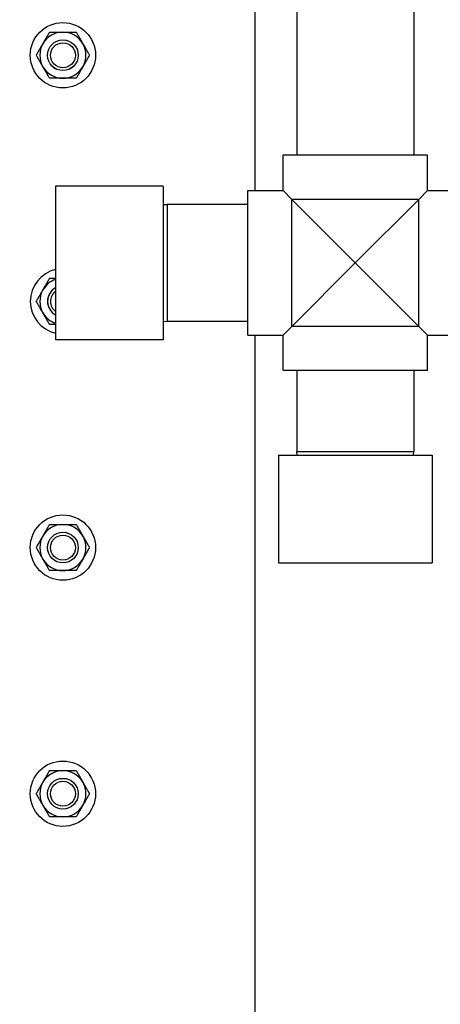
# Model space of a CAD drawing. Header units: inches. Extents: x 24 to 1128, y -69 to 748.
# Tile 316 of 656: x 451.45 to 458.29, y 616.62 to 632.62. Entities that reach past the tile are written whole.
import ezdxf

# ---------------------------------------------------------------- set-up
doc = ezdxf.new("R2010")
doc.units = ezdxf.units.IN
doc.header["$LTSCALE"] = 32
doc.header["$MEASUREMENT"] = 0
doc.layers.add('Dimension (ANSI)', color=7, linetype='Continuous', lineweight=25)
doc.layers.add('Visible (ANSI)', color=7, linetype='Continuous', lineweight=30)
doc.styles.add('Note Text (ANSI)', font='tahoma.ttf')
doc.dimstyles.new('SB Fraction-16 (ANSI)', dxfattribs={"dimscale": 32, "dimtxt": 0.125, "dimasz": 0.098425, "dimexe": 0.125, "dimexo": 0.0625, "dimgap": 0.031496, "dimtad": 0, "dimtih": 1, "dimtoh": 1, "dimdec": 4, "dimrnd": 1e-08, "dimzin": 0, "dimdsep": 46, "dimlunit": 5, "dimtxsty": 'Note Text (ANSI)', "dimcen": 0.09, "dimdle": 0.393701, "dimclrd": 256, "dimclre": 256, "dimclrt": 256, "dimadec": 0, "dimazin": 3, "dimtfac": 0.96, "dimtofl": 0, "dimtmove": 0, "dimatfit": 3, "dimfxl": 1, "dimfrac": 2, "dimtolj": 1, "dimtzin": 12, "dimlwd": -1, "dimlwe": -1, "dimarcsym": 0})

# ---------------------------------------------------------------- blocks, each defined once
blk = doc.blocks.new('*D18')
at = {"layer": 'Defpoints', "color": 0, "transparency": 16777216}
for p in [(480.281, 692.669), (328.474, 544.669), (480.281, 544.669)]:
    blk.add_point(p, dxfattribs=at)
at = {"layer": 'Dimension (ANSI)', "transparency": 16777216}
for p, q in [((478.281, 692.669), (324.474, 692.669)), ((328.474, 689.519), (328.474, 626.768)), ((328.474, 547.818), (328.474, 620.569)), ((478.281, 544.669), (324.474, 544.669))]:
    blk.add_line(p, q, dxfattribs=at)
for points in [[(327.949, 689.519), (328.999, 689.519), (328.474, 692.669)], [(327.949, 547.818), (328.999, 547.818), (328.474, 544.669)]]:
    blk.add_solid(points, dxfattribs=at)
at = {"layer": 'Dimension (ANSI)', "transparency": 16777216, "insert": (324.372, 625.76), "char_height": 4, "attachment_point": 1, "style": 'Note Text (ANSI)'}
blk.add_mtext('\\A1;148', dxfattribs=at)

msp = doc.modelspace()

# ---------------------------------------------------------------- linework, layer by layer
at = {"layer": 'Visible (ANSI)'}
for p, q in [((455.28063, 629.84403), (455.28063, 634.66853)), ((455.96201, 633.54353), (455.96201, 630.41853)), ((457.86201, 633.54353), (457.86201, 630.41853)), ((458.08751, 630.41853), (455.73651, 630.41853)), ((455.73651, 629.84403), (455.73651, 630.41853)), ((458.08751, 629.84403), (458.08751, 630.41853)), ((452.03701, 629.91853), (452.03701, 627.41853)), ((453.78701, 629.91853), (452.03701, 629.91853)), ((453.78701, 629.91853), (453.78701, 627.41853)), ((455.16201, 627.49303), (455.16201, 629.84403)), ((455.16201, 629.84403), (455.73651, 629.84403)), ((455.73651, 629.84403), (455.88001, 629.70053)), ((457.94401, 629.70053), (458.08751, 629.84403)), ((458.08751, 629.84403), (458.66201, 629.84403)), ((453.78701, 629.61689), (453.84951, 629.61853)), ((453.84951, 629.61853), (453.84951, 627.71853)), ((455.16201, 629.61853), (453.84951, 629.61853)), ((457.94401, 629.70053), (455.88001, 629.70053)), ((455.88001, 629.70053), (456.91201, 628.66853)), ((455.88001, 627.63653), (455.88001, 629.70053)), ((456.91201, 628.66853), (457.94401, 629.70053)), ((457.94401, 627.63653), (457.94401, 629.70053)), ((456.91201, 628.66853), (455.88001, 627.63653)), ((457.94401, 627.63653), (456.91201, 628.66853)), ((453.78701, 627.72017), (453.84951, 627.71853)), ((455.16201, 627.71853), (453.84951, 627.71853)), ((455.88001, 627.63653), (455.73651, 627.49303)), ((457.94401, 627.63653), (455.88001, 627.63653)), ((458.08751, 627.49303), (457.94401, 627.63653)), ((453.78701, 627.41853), (452.03701, 627.41853)), ((455.16201, 627.49303), (455.73651, 627.49303)), ((455.28063, 613.41853), (455.28063, 627.49303)), ((455.73651, 626.91853), (455.73651, 627.49303)), ((458.08751, 626.91853), (458.08751, 627.49303)), ((458.08751, 627.49303), (458.66201, 627.49303)), ((458.08751, 626.91853), (455.73651, 626.91853)), ((455.96201, 626.91853), (455.96201, 625.60603)), ((457.86201, 626.91853), (457.86201, 625.60603)), ((455.96201, 625.60603), (457.86201, 625.60603)), ((455.96365, 625.54353), (455.96201, 625.60603)), ((457.86037, 625.54353), (457.86201, 625.60603)), ((455.66201, 625.54353), (458.16201, 625.54353)), ((455.66201, 625.54353), (455.66201, 623.79353)), ((458.16201, 625.54353), (458.16201, 623.79353)), ((455.66201, 623.79353), (458.16201, 623.79353))]:
    msp.add_line(p, q, dxfattribs=at)
for centre, radius in [((452.15563, 632.04353), 0.53125), ((452.15563, 632.04353), 0.25014), ((452.15563, 632.04353), 0.25), ((452.15563, 632.04353), 0.20281), ((452.15563, 624.04353), 0.53125), ((452.15563, 624.04353), 0.25014), ((452.15563, 624.04353), 0.25), ((452.15563, 624.04353), 0.20281), ((452.15563, 620.04353), 0.53125), ((452.15563, 620.04353), 0.25014), ((452.15563, 620.04353), 0.25), ((452.15563, 620.04353), 0.20281)]:
    msp.add_circle(centre, radius, dxfattribs=at)
for centre, radius, start, end in [((452.15563, 632.04353), 0.375, 90, 150), ((452.15563, 632.04353), 0.375, 30, 90), ((452.15563, 632.04353), 0.375, 150, 210), ((452.15563, 632.04353), 0.375, 330, 30), ((452.15563, 632.04353), 0.375, 210, 270), ((452.15563, 632.04353), 0.375, 270, 330), ((452.15563, 628.04353), 0.53125, 102.902181, 257.097819), ((452.15563, 628.04353), 0.375, 108.440735, 150), ((452.15563, 628.04353), 0.375, 150, 210), ((452.15563, 628.04353), 0.25014, 118.309077, 241.690923), ((452.15563, 628.04353), 0.25, 118.325847, 241.674153), ((452.15563, 628.04353), 0.20281, 125.794835, 234.205165), ((452.15563, 628.04353), 0.375, 210, 251.559265), ((452.15563, 624.04353), 0.375, 90, 150), ((452.15563, 624.04353), 0.375, 30, 90), ((452.15563, 624.04353), 0.375, 150, 210), ((452.15563, 624.04353), 0.375, 330, 30), ((452.15563, 624.04353), 0.375, 210, 270), ((452.15563, 624.04353), 0.375, 270, 330), ((452.15563, 620.04353), 0.375, 90, 150), ((452.15563, 620.04353), 0.375, 30, 90), ((452.15563, 620.04353), 0.375, 150, 210), ((452.15563, 620.04353), 0.375, 330, 30), ((452.15563, 620.04353), 0.375, 210, 270), ((452.15563, 620.04353), 0.375, 270, 330)]:
    msp.add_arc(centre, radius, start, end, dxfattribs=at)
for points, weights in [([(451.83087, 632.23103), (451.88111, 632.31805), (451.93913, 632.41853)], [1, 1.0379548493, 1]), ([(451.93913, 632.41853), (452.05515, 632.41853), (452.15563, 632.41853)], [1, 1.0379548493, 1]), ([(452.15563, 632.41853), (452.25611, 632.41853), (452.37214, 632.41853)], [1, 1.0379548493, 1]), ([(452.37214, 632.41853), (452.43015, 632.31805), (452.48039, 632.23103)], [1, 1.0379548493, 1]), ([(451.72262, 632.04353), (451.78063, 632.14401), (451.83087, 632.23103)], [1, 1.0379548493, 1]), ([(452.48039, 632.23103), (452.53063, 632.14401), (452.58865, 632.04353)], [1, 1.0379548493, 1]), ([(451.83087, 631.85603), (451.78063, 631.94305), (451.72262, 632.04353)], [1, 1.0379548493, 1]), ([(452.58865, 632.04353), (452.53063, 631.94305), (452.48039, 631.85603)], [1, 1.0379548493, 1]), ([(451.93913, 631.66853), (451.88111, 631.76901), (451.83087, 631.85603)], [1, 1.0379548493, 1]), ([(452.48039, 631.85603), (452.43015, 631.76901), (452.37214, 631.66853)], [1, 1.0379548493, 1]), ([(452.15563, 631.66853), (452.05515, 631.66853), (451.93913, 631.66853)], [1, 1.0379548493, 1]), ([(452.37214, 631.66853), (452.25611, 631.66853), (452.15563, 631.66853)], [1, 1.0379548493, 1]), ([(451.83087, 628.23103), (451.88111, 628.31805), (451.93913, 628.41853)], [1, 1.0379548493, 1]), ([(451.93913, 628.41853), (451.99042, 628.41853), (452.03701, 628.41853)], [1, 1.01643156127, 1.01863589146]), ([(451.72262, 628.04353), (451.78063, 628.14401), (451.83087, 628.23103)], [1, 1.0379548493, 1]), ([(451.83087, 627.85603), (451.78063, 627.94305), (451.72262, 628.04353)], [1, 1.0379548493, 1]), ([(451.93913, 627.66853), (451.88111, 627.76901), (451.83087, 627.85603)], [1, 1.0379548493, 1]), ([(452.03701, 627.66853), (451.99042, 627.66853), (451.93913, 627.66853)], [1.01863589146, 1.01643156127, 1]), ([(451.83087, 624.23103), (451.88111, 624.31805), (451.93913, 624.41853)], [1, 1.0379548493, 1]), ([(451.93913, 624.41853), (452.05515, 624.41853), (452.15563, 624.41853)], [1, 1.0379548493, 1]), ([(452.15563, 624.41853), (452.25611, 624.41853), (452.37214, 624.41853)], [1, 1.0379548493, 1]), ([(452.37214, 624.41853), (452.43015, 624.31805), (452.48039, 624.23103)], [1, 1.0379548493, 1]), ([(451.72262, 624.04353), (451.78063, 624.14401), (451.83087, 624.23103)], [1, 1.0379548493, 1]), ([(452.48039, 624.23103), (452.53063, 624.14401), (452.58865, 624.04353)], [1, 1.0379548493, 1]), ([(451.83087, 623.85603), (451.78063, 623.94305), (451.72262, 624.04353)], [1, 1.0379548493, 1]), ([(452.58865, 624.04353), (452.53063, 623.94305), (452.48039, 623.85603)], [1, 1.0379548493, 1]), ([(451.93913, 623.66853), (451.88111, 623.76901), (451.83087, 623.85603)], [1, 1.0379548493, 1]), ([(452.48039, 623.85603), (452.43015, 623.76901), (452.37214, 623.66853)], [1, 1.0379548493, 1]), ([(452.15563, 623.66853), (452.05515, 623.66853), (451.93913, 623.66853)], [1, 1.0379548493, 1]), ([(452.37214, 623.66853), (452.25611, 623.66853), (452.15563, 623.66853)], [1, 1.0379548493, 1]), ([(451.83087, 620.23103), (451.88111, 620.31805), (451.93913, 620.41853)], [1, 1.0379548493, 1]), ([(451.93913, 620.41853), (452.05515, 620.41853), (452.15563, 620.41853)], [1, 1.0379548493, 1]), ([(452.15563, 620.41853), (452.25611, 620.41853), (452.37214, 620.41853)], [1, 1.0379548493, 1]), ([(452.37214, 620.41853), (452.43015, 620.31805), (452.48039, 620.23103)], [1, 1.0379548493, 1]), ([(451.72262, 620.04353), (451.78063, 620.14401), (451.83087, 620.23103)], [1, 1.0379548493, 1]), ([(452.48039, 620.23103), (452.53063, 620.14401), (452.58865, 620.04353)], [1, 1.0379548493, 1]), ([(451.83087, 619.85603), (451.78063, 619.94305), (451.72262, 620.04353)], [1, 1.0379548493, 1]), ([(452.58865, 620.04353), (452.53063, 619.94305), (452.48039, 619.85603)], [1, 1.0379548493, 1]), ([(451.93913, 619.66853), (451.88111, 619.76901), (451.83087, 619.85603)], [1, 1.0379548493, 1]), ([(452.48039, 619.85603), (452.43015, 619.76901), (452.37214, 619.66853)], [1, 1.0379548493, 1]), ([(452.15563, 619.66853), (452.05515, 619.66853), (451.93913, 619.66853)], [1, 1.0379548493, 1]), ([(452.37214, 619.66853), (452.25611, 619.66853), (452.15563, 619.66853)], [1, 1.0379548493, 1])]:
    msp.add_rational_spline(points, weights, degree=2, dxfattribs=at)

# ---------------------------------------------------------------- dimensions: what is measured, and where the dimension line sits
at = {"layer": 'Dimension (ANSI)'}
dim = msp.add_linear_dim(base=(328.47435, 544.66853), p1=(480.28063, 692.66853), p2=(480.28063, 544.66853), angle=90, dimstyle='SB Fraction-16 (ANSI)', override={"dimgap": 0.031496, "dimdec": 4, "dimtol": 0, "dimlim": 0, "dimtp": 0, "dimtm": 0, "dimtdec": 2, "dimatfit": 1}, dxfattribs=at)
dim.commit()
dim.dimension.update_dxf_attribs({"geometry": '*D18', "text_midpoint": (328.47435, 623.66853), "dimtype": 160})

doc.saveas('drawing.dxf')
